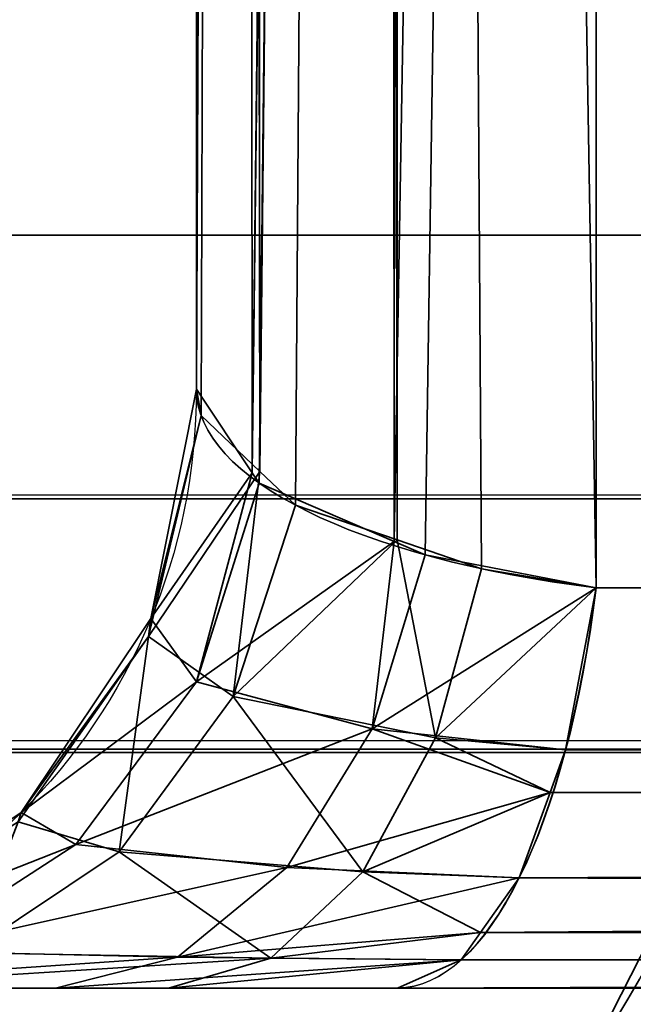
# Model space of a CAD drawing. Header units: millimetres. Extents: x -493 to 6693, y -115 to 135.
# Tile 324 of 656: x 1110.152 to 1110.87, y -22.819 to -21.668. Entities that reach past the tile are written whole.
import ezdxf

# ---------------------------------------------------------------- set-up
doc = ezdxf.new("R2010")
doc.units = ezdxf.units.MM
doc.layers.add('151', color=7, linetype='Continuous', true_color=0xffffff)

# ---------------------------------------------------------------- blocks, each defined once
blk = doc.blocks.new('UG_SURFACE_163')
at = {"layer": '151', "color": 252, "linetype": 'Continuous', "lineweight": 35}
for points in [[(1120.8675, 1.1734, 1158.357), (1110.8266, -8.8675, 1158.357), (1110.8266, -22.3324, 1163.4195), (1130.2525, -22.3324, 1170.7232)], [(1130.2525, -22.3324, 997.7769), (1110.8266, -22.3324, 1005.0805), (1110.8266, -8.8675, 1010.1429), (1120.8675, 1.1734, 1010.1429)], [(1110.8266, -8.8675, 1158.357), (1110.5995, -8.9158, 1158.2285), (1110.5902, -22.278, 1163.2341)], [(1110.5902, -22.278, 1163.2341), (1110.6266, -22.2937, 1163.2876), (1110.8266, -8.8675, 1158.357)], [(1110.5995, -8.9158, 1010.2714), (1110.8266, -8.8675, 1010.1429), (1110.8266, -22.3324, 1005.0805)], [(1110.6266, -22.2937, 1163.2876), (1110.8266, -22.3324, 1163.4195), (1110.8266, -8.8675, 1158.357)], [(1110.5995, -8.9158, 1158.2285), (1110.5822, -8.9195, 1158.2187), (1110.5902, -22.278, 1163.2341)], [(1110.5937, -22.2762, 1005.2722), (1110.5822, -8.9195, 1010.2812), (1110.5995, -8.9158, 1010.2714)], [(1110.5995, -8.9158, 1010.2714), (1110.6927, -22.3099, 1005.1571), (1110.5937, -22.2762, 1005.2722)], [(1110.5995, -8.9158, 1010.2714), (1110.8266, -22.3324, 1005.0805), (1110.6927, -22.3099, 1005.1571)], [(1110.5697, -8.9258, 1158.2022), (1110.4172, -9.0015, 1158.0006), (1110.4243, -22.1977, 1162.9602)], [(1110.4333, -22.1962, 1005.545), (1110.4172, -9.0015, 1010.4994), (1110.5697, -8.9258, 1010.2979)], [(1110.5822, -8.9195, 1158.2187), (1110.5697, -8.9258, 1158.2022), (1110.4243, -22.1977, 1162.9602)], [(1110.4243, -22.1977, 1162.9602), (1110.4324, -22.2098, 1163.0014), (1110.5822, -8.9195, 1158.2187)], [(1110.4324, -22.2098, 1163.0014), (1110.5902, -22.278, 1163.2341), (1110.5822, -8.9195, 1158.2187)], [(1110.5697, -8.9258, 1010.2979), (1110.4749, -22.2358, 1005.41), (1110.4333, -22.1962, 1005.545)], [(1110.5697, -8.9258, 1010.2979), (1110.5937, -22.2762, 1005.2722), (1110.4749, -22.2358, 1005.41)], [(1110.5697, -8.9258, 1010.2979), (1110.5822, -8.9195, 1010.2812), (1110.5937, -22.2762, 1005.2722)], [(1110.4172, -9.0015, 1158.0006), (1110.4141, -9.0066, 1157.9871), (1110.359, -22.1, 1162.6267)], [(1110.359, -22.1, 1162.6267), (1110.4243, -22.1977, 1162.9602), (1110.4172, -9.0015, 1158.0006)], [(1110.4141, -9.0066, 1157.9871), (1110.359, -9.0999, 1157.7389), (1110.359, -22.1, 1162.6267)], [(1110.4141, -9.0066, 1010.5129), (1110.3644, -22.1308, 1005.7681), (1110.359, -22.1, 1005.8733)], [(1110.359, -22.1, 1005.8733), (1110.359, -9.0999, 1010.761), (1110.4141, -9.0066, 1010.5129)], [(1110.4141, -9.0066, 1010.5129), (1110.4333, -22.1962, 1005.545), (1110.3644, -22.1308, 1005.7681)], [(1110.4141, -9.0066, 1010.5129), (1110.4172, -9.0015, 1010.4994), (1110.4333, -22.1962, 1005.545)], [(1110.359, -22.1, 1005.8733), (1110.359, -22.1, 1162.6267), (1110.359, -9.0999, 1157.7389), (1110.359, -9.0999, 1010.761)], [(1110.4243, -22.1977, 1162.9602), (1110.359, -22.1, 1162.6267), (1110.3057, -22.3679, 1162.6267)], [(1110.3057, -22.3679, 1005.8733), (1110.3057, -22.3679, 1162.6267), (1110.359, -22.1, 1162.6267), (1110.359, -22.1, 1005.8733)], [(1110.3057, -22.3679, 1005.8733), (1110.359, -22.1, 1005.8733), (1110.3644, -22.1308, 1005.7681)], [(1110.303, -22.3891, 1005.7608), (1110.3644, -22.1308, 1005.7681), (1110.4333, -22.1962, 1005.545)], [(1110.3644, -22.1308, 1005.7681), (1110.303, -22.3891, 1005.7608), (1110.3057, -22.3679, 1005.8733)], [(1110.4019, -22.4594, 1005.3648), (1110.303, -22.3891, 1005.7608), (1110.4333, -22.1962, 1005.545)], [(1110.3057, -22.3679, 1162.6267), (1110.3593, -22.4423, 1163.0355), (1110.4243, -22.1977, 1162.9602)], [(1110.3593, -22.4423, 1163.0355), (1110.4324, -22.2098, 1163.0014), (1110.4243, -22.1977, 1162.9602)], [(1110.4333, -22.1962, 1005.545), (1110.4749, -22.2358, 1005.41), (1110.4019, -22.4594, 1005.3648)], [(1110.5902, -22.278, 1163.2341), (1110.4324, -22.2098, 1163.0014), (1110.3593, -22.4423, 1163.0355)], [(1110.4019, -22.4594, 1005.3648), (1110.4749, -22.2358, 1005.41), (1110.5937, -22.2762, 1005.2722)], [(1110.3593, -22.4423, 1163.0355), (1110.5648, -22.497, 1163.3613), (1110.5902, -22.278, 1163.2341)], [(1110.6386, -22.5074, 1005.0747), (1110.4019, -22.4594, 1005.3648), (1110.5937, -22.2762, 1005.2722)], [(1110.5648, -22.497, 1163.3613), (1110.6266, -22.2937, 1163.2876), (1110.5902, -22.278, 1163.2341)], [(1110.5937, -22.2762, 1005.2722), (1110.6927, -22.3099, 1005.1571), (1110.6386, -22.5074, 1005.0747)], [(1110.8266, -22.3324, 1163.4195), (1110.6266, -22.2937, 1163.2876), (1110.5648, -22.497, 1163.3613)], [(1110.6386, -22.5074, 1005.0747), (1110.6927, -22.3099, 1005.1571), (1110.8266, -22.3324, 1005.0805)], [(1110.5648, -22.497, 1163.3613), (1110.7908, -22.5217, 1163.5146), (1110.8266, -22.3324, 1163.4195)], [(1110.8266, -22.3324, 1005.0805), (1110.7908, -22.5217, 1004.9855), (1110.6386, -22.5074, 1005.0747)], [(1130.2525, -22.3324, 1170.7232), (1110.8266, -22.3324, 1163.4195), (1110.7908, -22.5217, 1163.5146)], [(1110.7908, -22.5217, 1163.5146), (1130.2004, -22.5766, 1170.8617), (1130.2525, -22.3324, 1170.7232)], [(1130.2525, -22.3324, 997.7769), (1130.2004, -22.5766, 997.6383), (1110.7908, -22.5217, 1004.9855)], [(1110.7908, -22.5217, 1004.9855), (1110.8266, -22.3324, 1005.0805), (1130.2525, -22.3324, 997.7769)], [(1110.3593, -22.4423, 1163.0355), (1110.3057, -22.3679, 1162.6267), (1110.1539, -22.595, 1162.6267)], [(1110.1539, -22.595, 1005.8733), (1110.1539, -22.595, 1162.6267), (1110.3057, -22.3679, 1162.6267), (1110.3057, -22.3679, 1005.8733)], [(1110.1539, -22.595, 1005.8733), (1110.3057, -22.3679, 1005.8733), (1110.303, -22.3891, 1005.7608)], [(1110.2688, -22.6409, 1005.2825), (1110.1506, -22.6058, 1005.7428), (1110.303, -22.3891, 1005.7608)], [(1110.303, -22.3891, 1005.7608), (1110.1506, -22.6058, 1005.7428), (1110.1539, -22.595, 1005.8733)], [(1110.303, -22.3891, 1005.7608), (1110.4019, -22.4594, 1005.3648), (1110.2688, -22.6409, 1005.2825)], [(1110.1539, -22.595, 1162.6267), (1110.2178, -22.6324, 1163.1016), (1110.3593, -22.4423, 1163.0355)], [(1110.5648, -22.497, 1163.3613), (1110.3593, -22.4423, 1163.0355), (1110.2178, -22.6324, 1163.1016)], [(1110.5536, -22.6643, 1004.945), (1110.2688, -22.6409, 1005.2825), (1110.4019, -22.4594, 1005.3648)], [(1110.4019, -22.4594, 1005.3648), (1110.6386, -22.5074, 1005.0747), (1110.5536, -22.6643, 1004.945)], [(1110.2178, -22.6324, 1163.1016), (1110.4648, -22.6593, 1163.4805), (1110.5648, -22.497, 1163.3613)], [(1110.5648, -22.497, 1163.3613), (1110.4648, -22.6593, 1163.4805), (1110.7728, -22.5714, 1163.5625)], [(1110.7728, -22.5714, 1163.5625), (1110.7908, -22.5217, 1163.5146), (1110.5648, -22.497, 1163.3613)], [(1110.7728, -22.5714, 1004.9374), (1110.5536, -22.6643, 1004.945), (1110.6386, -22.5074, 1005.0747)], [(1110.6386, -22.5074, 1005.0747), (1110.7908, -22.5217, 1004.9855), (1110.7728, -22.5714, 1004.9374)], [(1110.7908, -22.5217, 1163.5146), (1110.7728, -22.5714, 1163.5625), (1130.2004, -22.5766, 1170.8617)], [(1130.2004, -22.5766, 997.6383), (1110.7728, -22.5714, 1004.9374), (1110.7908, -22.5217, 1004.9855)], [(1110.4648, -22.6593, 1163.4805), (1110.7366, -22.6713, 1163.6589), (1110.7728, -22.5714, 1163.5625)], [(1110.7728, -22.5714, 1004.9374), (1110.7366, -22.6713, 1004.8411), (1110.5536, -22.6643, 1004.945)], [(1130.2, -22.578, 997.6375), (1110.6914, -22.7352, 1004.721), (1110.7366, -22.6713, 1004.8411)], [(1130.2, -22.578, 997.6375), (1130.1184, -22.7412, 997.4201), (1110.6914, -22.7352, 1004.721)], [(1130.2, -22.578, 1170.8626), (1110.7728, -22.5714, 1163.5625), (1110.7366, -22.6713, 1163.6589)], [(1130.2, -22.578, 997.6375), (1110.7366, -22.6713, 1004.8411), (1110.7728, -22.5714, 1004.9374)], [(1130.1184, -22.7412, 1171.0799), (1130.2, -22.578, 1170.8626), (1110.7366, -22.6713, 1163.6589)], [(1130.2, -22.578, 1170.8626), (1130.2004, -22.5766, 1170.8617), (1110.7728, -22.5714, 1163.5625)], [(1110.7728, -22.5714, 1004.9374), (1130.2004, -22.5766, 997.6383), (1130.2, -22.578, 997.6375)], [(1110.2178, -22.6324, 1163.1016), (1110.1539, -22.595, 1162.6267), (1109.9268, -22.7467, 1162.6267)], [(1109.9268, -22.7467, 1005.8733), (1109.9268, -22.7467, 1162.6267), (1110.1539, -22.595, 1162.6267), (1110.1539, -22.595, 1005.8733)], [(1109.9268, -22.7467, 1005.8733), (1110.1539, -22.595, 1005.8733), (1110.1506, -22.6058, 1005.7428)], [(1110.1506, -22.6058, 1005.7428), (1110.2688, -22.6409, 1005.2825), (1110.0917, -22.759, 1005.1728)], [(1109.9268, -22.7467, 1162.6267), (1110.0254, -22.7568, 1163.1913), (1110.2178, -22.6324, 1163.1016)], [(1110.4648, -22.6593, 1163.4805), (1110.2178, -22.6324, 1163.1016), (1110.0254, -22.7568, 1163.1913)], [(1110.888, -22.8485, 1162.6972), (1110.8114, -22.895, 1162.4892), (1110.9452, -22.6322, 1162.3501)], [(1110.8114, -22.895, 1006.0109), (1110.9452, -22.6322, 1162.3501), (1110.8114, -22.895, 1162.4892)], [(1110.8114, -22.895, 1006.0109), (1110.9452, -22.6322, 1006.1499), (1110.9452, -22.6322, 1162.3501)], [(1110.9452, -22.6322, 1006.1499), (1110.8114, -22.895, 1006.0109), (1110.888, -22.8485, 1005.8028)], [(1110.446, -22.7652, 1004.7809), (1110.0917, -22.759, 1005.1728), (1110.2688, -22.6409, 1005.2825)], [(1110.2688, -22.6409, 1005.2825), (1110.5536, -22.6643, 1004.945), (1110.446, -22.7652, 1004.7809)], [(1110.0254, -22.7568, 1163.1913), (1110.3369, -22.7639, 1163.633), (1110.4648, -22.6593, 1163.4805)], [(1110.7366, -22.6713, 1163.6589), (1110.4648, -22.6593, 1163.4805), (1110.3369, -22.7639, 1163.633)], [(1110.3369, -22.7639, 1163.633), (1110.6914, -22.7352, 1163.779), (1110.7366, -22.6713, 1163.6589)], [(1110.6914, -22.7352, 1004.721), (1110.446, -22.7652, 1004.7809), (1110.5536, -22.6643, 1004.945)], [(1110.5536, -22.6643, 1004.945), (1110.7366, -22.6713, 1004.8411), (1110.6914, -22.7352, 1004.721)], [(1110.7366, -22.6713, 1163.6589), (1110.6914, -22.7352, 1163.779), (1130.1184, -22.7412, 1171.0799)], [(1110.3369, -22.7639, 1163.633), (1110.6689, -22.767, 1163.8389), (1110.6914, -22.7352, 1163.779)], [(1110.6914, -22.7352, 1004.721), (1110.6689, -22.767, 1004.6611), (1110.446, -22.7652, 1004.7809)], [(1130.1174, -22.7431, 1171.0825), (1110.6914, -22.7352, 1163.779), (1110.6689, -22.767, 1163.8389)], [(1130.1174, -22.7431, 997.4175), (1110.6689, -22.767, 1004.6611), (1110.6914, -22.7352, 1004.721)], [(1130.1174, -22.7431, 1171.0825), (1130.1184, -22.7412, 1171.0799), (1110.6914, -22.7352, 1163.779)], [(1110.6914, -22.7352, 1004.721), (1130.1184, -22.7412, 997.4201), (1130.1174, -22.7431, 997.4175)], [(1130.1174, -22.7431, 997.4175), (1110.5943, -22.8, 1004.4625), (1110.6689, -22.767, 1004.6611)], [(1130.1174, -22.7431, 997.4175), (1130.0201, -22.8, 997.1588), (1110.5943, -22.8, 1004.4625)], [(1130.0201, -22.8, 1171.3412), (1130.1174, -22.7431, 1171.0825), (1110.6689, -22.767, 1163.8389)], [(1110.3369, -22.7639, 1163.633), (1110.0254, -22.7568, 1163.1913), (1109.8058, -22.8, 1163.2936)], [(1109.8058, -22.8, 1163.2936), (1110.1942, -22.8, 1163.803), (1110.3369, -22.7639, 1163.633)], [(1109.8909, -22.8, 1005.0488), (1110.0917, -22.759, 1005.1728), (1110.446, -22.7652, 1004.7809)], [(1110.6689, -22.767, 1163.8389), (1110.3369, -22.7639, 1163.633), (1110.1942, -22.8, 1163.803)], [(1110.446, -22.7652, 1004.7809), (1110.3264, -22.8, 1004.5987), (1109.8909, -22.8, 1005.0488)], [(1110.1942, -22.8, 1163.803), (1110.5943, -22.8, 1164.0376), (1110.6689, -22.767, 1163.8389)], [(1110.3264, -22.8, 1004.5987), (1110.446, -22.7652, 1004.7809), (1110.6689, -22.767, 1004.6611)], [(1110.6689, -22.767, 1004.6611), (1110.5943, -22.8, 1004.4625), (1110.3264, -22.8, 1004.5987)], [(1110.6689, -22.767, 1163.8389), (1110.5943, -22.8, 1164.0376), (1130.0201, -22.8, 1171.3412)], [(1109.5999, -22.8, 1164.25), (1110.9999, -22.8, 1164.25), (1110.5943, -22.8, 1164.0376)], [(1109.5999, -22.8, 979.25), (1110.3264, -22.8, 1004.5987), (1110.5943, -22.8, 1004.4625)], [(1110.5943, -22.8, 1164.0376), (1110.1942, -22.8, 1163.803), (1109.5999, -22.8, 1164.25)], [(1109.5999, -22.8, 979.25), (1109.8909, -22.8, 1005.0488), (1110.3264, -22.8, 1004.5987)], [(1110.1942, -22.8, 1163.803), (1109.8058, -22.8, 1163.2936), (1109.5999, -22.8, 1164.25)], [(1110.5943, -22.8, 1004.4625), (1130.0201, -22.8, 997.1588), (1130.0201, -22.8, 979.25), (1109.5999, -22.8, 979.25)], [(1109.5999, -23.5, 1164.25), (1110.9999, -23.5, 1164.25), (1110.9999, -22.8, 1164.25), (1109.5999, -22.8, 1164.25)], [(1130.0201, -23.5, 979.25), (1109.5999, -23.5, 979.25), (1109.5999, -22.8, 979.25), (1130.0201, -22.8, 979.25)], [(1130.0201, -22.8, 1171.3412), (1110.5943, -22.8, 1164.0376), (1110.9999, -22.8, 1164.25)]]:
    blk.add_3dface(points, dxfattribs=at)
blk = doc.blocks.new('UG_SURFACE_168')
at = {"layer": '151', "color": 252, "linetype": 'Continuous', "lineweight": 35}
for points in [[(1120.8675, 1.1734, 1158.357), (1110.8266, -8.8675, 1158.357), (1110.8266, -22.3324, 1163.4195), (1130.2525, -22.3324, 1170.7232)], [(1130.2525, -22.3324, 997.7769), (1110.8266, -22.3324, 1005.0805), (1110.8266, -8.8675, 1010.1429), (1120.8675, 1.1734, 1010.1429)], [(1110.8266, -8.8675, 1158.357), (1110.5995, -8.9158, 1158.2285), (1110.5902, -22.278, 1163.2341)], [(1110.5902, -22.278, 1163.2341), (1110.6266, -22.2937, 1163.2876), (1110.8266, -8.8675, 1158.357)], [(1110.5995, -8.9158, 1010.2714), (1110.8266, -8.8675, 1010.1429), (1110.8266, -22.3324, 1005.0805)], [(1110.6266, -22.2937, 1163.2876), (1110.8266, -22.3324, 1163.4195), (1110.8266, -8.8675, 1158.357)], [(1110.5995, -8.9158, 1158.2285), (1110.5822, -8.9195, 1158.2187), (1110.5902, -22.278, 1163.2341)], [(1110.5937, -22.2762, 1005.2722), (1110.5822, -8.9195, 1010.2812), (1110.5995, -8.9158, 1010.2714)], [(1110.5995, -8.9158, 1010.2714), (1110.6927, -22.3099, 1005.1571), (1110.5937, -22.2762, 1005.2722)], [(1110.5995, -8.9158, 1010.2714), (1110.8266, -22.3324, 1005.0805), (1110.6927, -22.3099, 1005.1571)], [(1110.5697, -8.9258, 1158.2022), (1110.4172, -9.0015, 1158.0006), (1110.4243, -22.1977, 1162.9602)], [(1110.4333, -22.1962, 1005.545), (1110.4172, -9.0015, 1010.4994), (1110.5697, -8.9258, 1010.2979)], [(1110.5822, -8.9195, 1158.2187), (1110.5697, -8.9258, 1158.2022), (1110.4243, -22.1977, 1162.9602)], [(1110.4243, -22.1977, 1162.9602), (1110.4324, -22.2098, 1163.0014), (1110.5822, -8.9195, 1158.2187)], [(1110.4324, -22.2098, 1163.0014), (1110.5902, -22.278, 1163.2341), (1110.5822, -8.9195, 1158.2187)], [(1110.5697, -8.9258, 1010.2979), (1110.4749, -22.2358, 1005.41), (1110.4333, -22.1962, 1005.545)], [(1110.5697, -8.9258, 1010.2979), (1110.5937, -22.2762, 1005.2722), (1110.4749, -22.2358, 1005.41)], [(1110.5697, -8.9258, 1010.2979), (1110.5822, -8.9195, 1010.2812), (1110.5937, -22.2762, 1005.2722)], [(1110.4172, -9.0015, 1158.0006), (1110.4141, -9.0066, 1157.9871), (1110.359, -22.1, 1162.6267)], [(1110.359, -22.1, 1162.6267), (1110.4243, -22.1977, 1162.9602), (1110.4172, -9.0015, 1158.0006)], [(1110.4141, -9.0066, 1157.9871), (1110.359, -9.0999, 1157.7389), (1110.359, -22.1, 1162.6267)], [(1110.4141, -9.0066, 1010.5129), (1110.3644, -22.1308, 1005.7681), (1110.359, -22.1, 1005.8733)], [(1110.359, -22.1, 1005.8733), (1110.359, -9.0999, 1010.761), (1110.4141, -9.0066, 1010.5129)], [(1110.4141, -9.0066, 1010.5129), (1110.4333, -22.1962, 1005.545), (1110.3644, -22.1308, 1005.7681)], [(1110.4141, -9.0066, 1010.5129), (1110.4172, -9.0015, 1010.4994), (1110.4333, -22.1962, 1005.545)], [(1110.359, -22.1, 1005.8733), (1110.359, -22.1, 1162.6267), (1110.359, -9.0999, 1157.7389), (1110.359, -9.0999, 1010.761)], [(1110.4243, -22.1977, 1162.9602), (1110.359, -22.1, 1162.6267), (1110.3057, -22.3679, 1162.6267)], [(1110.3057, -22.3679, 1005.8733), (1110.3057, -22.3679, 1162.6267), (1110.359, -22.1, 1162.6267), (1110.359, -22.1, 1005.8733)], [(1110.3057, -22.3679, 1005.8733), (1110.359, -22.1, 1005.8733), (1110.3644, -22.1308, 1005.7681)], [(1110.303, -22.3891, 1005.7608), (1110.3644, -22.1308, 1005.7681), (1110.4333, -22.1962, 1005.545)], [(1110.3644, -22.1308, 1005.7681), (1110.303, -22.3891, 1005.7608), (1110.3057, -22.3679, 1005.8733)], [(1110.4019, -22.4594, 1005.3648), (1110.303, -22.3891, 1005.7608), (1110.4333, -22.1962, 1005.545)], [(1110.3057, -22.3679, 1162.6267), (1110.3593, -22.4423, 1163.0355), (1110.4243, -22.1977, 1162.9602)], [(1110.3593, -22.4423, 1163.0355), (1110.4324, -22.2098, 1163.0014), (1110.4243, -22.1977, 1162.9602)], [(1110.4333, -22.1962, 1005.545), (1110.4749, -22.2358, 1005.41), (1110.4019, -22.4594, 1005.3648)], [(1110.5902, -22.278, 1163.2341), (1110.4324, -22.2098, 1163.0014), (1110.3593, -22.4423, 1163.0355)], [(1110.4019, -22.4594, 1005.3648), (1110.4749, -22.2358, 1005.41), (1110.5937, -22.2762, 1005.2722)], [(1110.3593, -22.4423, 1163.0355), (1110.5648, -22.497, 1163.3613), (1110.5902, -22.278, 1163.2341)], [(1110.6386, -22.5074, 1005.0747), (1110.4019, -22.4594, 1005.3648), (1110.5937, -22.2762, 1005.2722)], [(1110.5648, -22.497, 1163.3613), (1110.6266, -22.2937, 1163.2876), (1110.5902, -22.278, 1163.2341)], [(1110.5937, -22.2762, 1005.2722), (1110.6927, -22.3099, 1005.1571), (1110.6386, -22.5074, 1005.0747)], [(1110.8266, -22.3324, 1163.4195), (1110.6266, -22.2937, 1163.2876), (1110.5648, -22.497, 1163.3613)], [(1110.6386, -22.5074, 1005.0747), (1110.6927, -22.3099, 1005.1571), (1110.8266, -22.3324, 1005.0805)], [(1110.5648, -22.497, 1163.3613), (1110.7908, -22.5217, 1163.5146), (1110.8266, -22.3324, 1163.4195)], [(1110.8266, -22.3324, 1005.0805), (1110.7908, -22.5217, 1004.9855), (1110.6386, -22.5074, 1005.0747)], [(1130.2525, -22.3324, 1170.7232), (1110.8266, -22.3324, 1163.4195), (1110.7908, -22.5217, 1163.5146)], [(1110.7908, -22.5217, 1163.5146), (1130.2004, -22.5766, 1170.8617), (1130.2525, -22.3324, 1170.7232)], [(1130.2525, -22.3324, 997.7769), (1130.2004, -22.5766, 997.6383), (1110.7908, -22.5217, 1004.9855)], [(1110.7908, -22.5217, 1004.9855), (1110.8266, -22.3324, 1005.0805), (1130.2525, -22.3324, 997.7769)], [(1110.3593, -22.4423, 1163.0355), (1110.3057, -22.3679, 1162.6267), (1110.1539, -22.595, 1162.6267)], [(1110.1539, -22.595, 1005.8733), (1110.1539, -22.595, 1162.6267), (1110.3057, -22.3679, 1162.6267), (1110.3057, -22.3679, 1005.8733)], [(1110.1539, -22.595, 1005.8733), (1110.3057, -22.3679, 1005.8733), (1110.303, -22.3891, 1005.7608)], [(1110.2688, -22.6409, 1005.2825), (1110.1506, -22.6058, 1005.7428), (1110.303, -22.3891, 1005.7608)], [(1110.303, -22.3891, 1005.7608), (1110.1506, -22.6058, 1005.7428), (1110.1539, -22.595, 1005.8733)], [(1110.303, -22.3891, 1005.7608), (1110.4019, -22.4594, 1005.3648), (1110.2688, -22.6409, 1005.2825)], [(1110.1539, -22.595, 1162.6267), (1110.2178, -22.6324, 1163.1016), (1110.3593, -22.4423, 1163.0355)], [(1110.5648, -22.497, 1163.3613), (1110.3593, -22.4423, 1163.0355), (1110.2178, -22.6324, 1163.1016)], [(1110.5536, -22.6643, 1004.945), (1110.2688, -22.6409, 1005.2825), (1110.4019, -22.4594, 1005.3648)], [(1110.4019, -22.4594, 1005.3648), (1110.6386, -22.5074, 1005.0747), (1110.5536, -22.6643, 1004.945)], [(1110.2178, -22.6324, 1163.1016), (1110.4648, -22.6593, 1163.4805), (1110.5648, -22.497, 1163.3613)], [(1110.5648, -22.497, 1163.3613), (1110.4648, -22.6593, 1163.4805), (1110.7728, -22.5714, 1163.5625)], [(1110.7728, -22.5714, 1163.5625), (1110.7908, -22.5217, 1163.5146), (1110.5648, -22.497, 1163.3613)], [(1110.7728, -22.5714, 1004.9374), (1110.5536, -22.6643, 1004.945), (1110.6386, -22.5074, 1005.0747)], [(1110.6386, -22.5074, 1005.0747), (1110.7908, -22.5217, 1004.9855), (1110.7728, -22.5714, 1004.9374)], [(1110.7908, -22.5217, 1163.5146), (1110.7728, -22.5714, 1163.5625), (1130.2004, -22.5766, 1170.8617)], [(1130.2004, -22.5766, 997.6383), (1110.7728, -22.5714, 1004.9374), (1110.7908, -22.5217, 1004.9855)], [(1110.4648, -22.6593, 1163.4805), (1110.7366, -22.6713, 1163.6589), (1110.7728, -22.5714, 1163.5625)], [(1110.7728, -22.5714, 1004.9374), (1110.7366, -22.6713, 1004.8411), (1110.5536, -22.6643, 1004.945)], [(1130.2, -22.578, 997.6375), (1110.6914, -22.7352, 1004.721), (1110.7366, -22.6713, 1004.8411)], [(1130.2, -22.578, 997.6375), (1130.1184, -22.7412, 997.4201), (1110.6914, -22.7352, 1004.721)], [(1130.2, -22.578, 1170.8626), (1110.7728, -22.5714, 1163.5625), (1110.7366, -22.6713, 1163.6589)], [(1130.2, -22.578, 997.6375), (1110.7366, -22.6713, 1004.8411), (1110.7728, -22.5714, 1004.9374)], [(1130.1184, -22.7412, 1171.0799), (1130.2, -22.578, 1170.8626), (1110.7366, -22.6713, 1163.6589)], [(1130.2, -22.578, 1170.8626), (1130.2004, -22.5766, 1170.8617), (1110.7728, -22.5714, 1163.5625)], [(1110.7728, -22.5714, 1004.9374), (1130.2004, -22.5766, 997.6383), (1130.2, -22.578, 997.6375)], [(1110.2178, -22.6324, 1163.1016), (1110.1539, -22.595, 1162.6267), (1109.9268, -22.7467, 1162.6267)], [(1109.9268, -22.7467, 1005.8733), (1109.9268, -22.7467, 1162.6267), (1110.1539, -22.595, 1162.6267), (1110.1539, -22.595, 1005.8733)], [(1109.9268, -22.7467, 1005.8733), (1110.1539, -22.595, 1005.8733), (1110.1506, -22.6058, 1005.7428)], [(1110.1506, -22.6058, 1005.7428), (1110.2688, -22.6409, 1005.2825), (1110.0917, -22.759, 1005.1728)], [(1109.9268, -22.7467, 1162.6267), (1110.0254, -22.7568, 1163.1913), (1110.2178, -22.6324, 1163.1016)], [(1110.4648, -22.6593, 1163.4805), (1110.2178, -22.6324, 1163.1016), (1110.0254, -22.7568, 1163.1913)], [(1110.888, -22.8485, 1162.6972), (1110.8114, -22.895, 1162.4892), (1110.9452, -22.6322, 1162.3501)], [(1110.8114, -22.895, 1006.0109), (1110.9452, -22.6322, 1162.3501), (1110.8114, -22.895, 1162.4892)], [(1110.8114, -22.895, 1006.0109), (1110.9452, -22.6322, 1006.1499), (1110.9452, -22.6322, 1162.3501)], [(1110.9452, -22.6322, 1006.1499), (1110.8114, -22.895, 1006.0109), (1110.888, -22.8485, 1005.8028)], [(1110.446, -22.7652, 1004.7809), (1110.0917, -22.759, 1005.1728), (1110.2688, -22.6409, 1005.2825)], [(1110.2688, -22.6409, 1005.2825), (1110.5536, -22.6643, 1004.945), (1110.446, -22.7652, 1004.7809)], [(1110.0254, -22.7568, 1163.1913), (1110.3369, -22.7639, 1163.633), (1110.4648, -22.6593, 1163.4805)], [(1110.7366, -22.6713, 1163.6589), (1110.4648, -22.6593, 1163.4805), (1110.3369, -22.7639, 1163.633)], [(1110.3369, -22.7639, 1163.633), (1110.6914, -22.7352, 1163.779), (1110.7366, -22.6713, 1163.6589)], [(1110.6914, -22.7352, 1004.721), (1110.446, -22.7652, 1004.7809), (1110.5536, -22.6643, 1004.945)], [(1110.5536, -22.6643, 1004.945), (1110.7366, -22.6713, 1004.8411), (1110.6914, -22.7352, 1004.721)], [(1110.7366, -22.6713, 1163.6589), (1110.6914, -22.7352, 1163.779), (1130.1184, -22.7412, 1171.0799)], [(1110.3369, -22.7639, 1163.633), (1110.6689, -22.767, 1163.8389), (1110.6914, -22.7352, 1163.779)], [(1110.6914, -22.7352, 1004.721), (1110.6689, -22.767, 1004.6611), (1110.446, -22.7652, 1004.7809)], [(1130.1174, -22.7431, 1171.0825), (1110.6914, -22.7352, 1163.779), (1110.6689, -22.767, 1163.8389)], [(1130.1174, -22.7431, 997.4175), (1110.6689, -22.767, 1004.6611), (1110.6914, -22.7352, 1004.721)], [(1130.1174, -22.7431, 1171.0825), (1130.1184, -22.7412, 1171.0799), (1110.6914, -22.7352, 1163.779)], [(1110.6914, -22.7352, 1004.721), (1130.1184, -22.7412, 997.4201), (1130.1174, -22.7431, 997.4175)], [(1130.1174, -22.7431, 997.4175), (1110.5943, -22.8, 1004.4625), (1110.6689, -22.767, 1004.6611)], [(1130.1174, -22.7431, 997.4175), (1130.0201, -22.8, 997.1588), (1110.5943, -22.8, 1004.4625)], [(1130.0201, -22.8, 1171.3412), (1130.1174, -22.7431, 1171.0825), (1110.6689, -22.767, 1163.8389)], [(1110.3369, -22.7639, 1163.633), (1110.0254, -22.7568, 1163.1913), (1109.8058, -22.8, 1163.2936)], [(1109.8058, -22.8, 1163.2936), (1110.1942, -22.8, 1163.803), (1110.3369, -22.7639, 1163.633)], [(1109.8909, -22.8, 1005.0488), (1110.0917, -22.759, 1005.1728), (1110.446, -22.7652, 1004.7809)], [(1110.6689, -22.767, 1163.8389), (1110.3369, -22.7639, 1163.633), (1110.1942, -22.8, 1163.803)], [(1110.446, -22.7652, 1004.7809), (1110.3264, -22.8, 1004.5987), (1109.8909, -22.8, 1005.0488)], [(1110.1942, -22.8, 1163.803), (1110.5943, -22.8, 1164.0376), (1110.6689, -22.767, 1163.8389)], [(1110.3264, -22.8, 1004.5987), (1110.446, -22.7652, 1004.7809), (1110.6689, -22.767, 1004.6611)], [(1110.6689, -22.767, 1004.6611), (1110.5943, -22.8, 1004.4625), (1110.3264, -22.8, 1004.5987)], [(1110.6689, -22.767, 1163.8389), (1110.5943, -22.8, 1164.0376), (1130.0201, -22.8, 1171.3412)], [(1109.5999, -22.8, 1164.25), (1110.9999, -22.8, 1164.25), (1110.5943, -22.8, 1164.0376)], [(1109.5999, -22.8, 979.25), (1110.3264, -22.8, 1004.5987), (1110.5943, -22.8, 1004.4625)], [(1110.5943, -22.8, 1164.0376), (1110.1942, -22.8, 1163.803), (1109.5999, -22.8, 1164.25)], [(1109.5999, -22.8, 979.25), (1109.8909, -22.8, 1005.0488), (1110.3264, -22.8, 1004.5987)], [(1110.1942, -22.8, 1163.803), (1109.8058, -22.8, 1163.2936), (1109.5999, -22.8, 1164.25)], [(1110.5943, -22.8, 1004.4625), (1130.0201, -22.8, 997.1588), (1130.0201, -22.8, 979.25), (1109.5999, -22.8, 979.25)], [(1109.5999, -23.5, 1164.25), (1110.9999, -23.5, 1164.25), (1110.9999, -22.8, 1164.25), (1109.5999, -22.8, 1164.25)], [(1130.0201, -23.5, 979.25), (1109.5999, -23.5, 979.25), (1109.5999, -22.8, 979.25), (1130.0201, -22.8, 979.25)], [(1130.0201, -22.8, 1171.3412), (1110.5943, -22.8, 1164.0376), (1110.9999, -22.8, 1164.25)]]:
    blk.add_3dface(points, dxfattribs=at)
blk = doc.blocks.new('UG_SURFACE_172')
at = {"layer": '151', "color": 252, "linetype": 'Continuous', "lineweight": 35}
for points in [[(1097, -15, 2060.25), (1097, -21.92, 2060.25), (1903, -21.92, 2060.25), (1903, -15, 2060.25)], [(1098.5, -15, 2058.7499), (1901.5, -15, 2058.7499), (1901.5, -21.92, 2058.7499), (1098.5, -21.92, 2058.7499)], [(1903, -21.92, 2060.25), (1097, -21.92, 2060.25), (1097.0591, -22.5209, 2060.1909)], [(1902.9409, -22.5209, 2060.1909), (1903, -21.92, 2060.25), (1097.0591, -22.5209, 2060.1909)], [(1098.5304, -22.2282, 2058.7196), (1098.5, -21.92, 2058.7499), (1901.5, -21.92, 2058.7499)], [(1098.5304, -22.2282, 2058.7196), (1901.5, -21.92, 2058.7499), (1901.4696, -22.2282, 2058.7196)], [(1901.4696, -22.2282, 2058.7196), (1901.3797, -22.5246, 2058.6298), (1098.6203, -22.5246, 2058.6298), (1098.5304, -22.2282, 2058.7196)], [(1097.0591, -22.5209, 2060.1909), (1097.2345, -23.0987, 2060.0154), (1902.7655, -23.0987, 2060.0154), (1902.9409, -22.5209, 2060.1909)], [(1901.0372, -23.0372, 2058.2871), (1098.9628, -23.0372, 2058.2871), (1098.6203, -22.5246, 2058.6298), (1901.3797, -22.5246, 2058.6298)]]:
    blk.add_3dface(points, dxfattribs=at)
blk = doc.blocks.new('UG_SURFACE_174')
at = {"layer": '151', "color": 252, "linetype": 'Continuous', "lineweight": 35}
for points in [[(1120.8675, 1.1734, 1158.357), (1110.8266, -8.8675, 1158.357), (1110.8266, -22.3324, 1163.4195), (1130.2525, -22.3324, 1170.7232)], [(1130.2525, -22.3324, 997.7769), (1110.8266, -22.3324, 1005.0805), (1110.8266, -8.8675, 1010.1429), (1120.8675, 1.1734, 1010.1429)], [(1110.8266, -8.8675, 1158.357), (1110.5995, -8.9158, 1158.2285), (1110.5902, -22.278, 1163.2341)], [(1110.5902, -22.278, 1163.2341), (1110.6266, -22.2937, 1163.2876), (1110.8266, -8.8675, 1158.357)], [(1110.5995, -8.9158, 1010.2714), (1110.8266, -8.8675, 1010.1429), (1110.8266, -22.3324, 1005.0805)], [(1110.6266, -22.2937, 1163.2876), (1110.8266, -22.3324, 1163.4195), (1110.8266, -8.8675, 1158.357)], [(1110.5995, -8.9158, 1158.2285), (1110.5822, -8.9195, 1158.2187), (1110.5902, -22.278, 1163.2341)], [(1110.5937, -22.2762, 1005.2722), (1110.5822, -8.9195, 1010.2812), (1110.5995, -8.9158, 1010.2714)], [(1110.5995, -8.9158, 1010.2714), (1110.6927, -22.3099, 1005.1571), (1110.5937, -22.2762, 1005.2722)], [(1110.5995, -8.9158, 1010.2714), (1110.8266, -22.3324, 1005.0805), (1110.6927, -22.3099, 1005.1571)], [(1110.5697, -8.9258, 1158.2022), (1110.4172, -9.0015, 1158.0006), (1110.4243, -22.1977, 1162.9602)], [(1110.4333, -22.1962, 1005.545), (1110.4172, -9.0015, 1010.4994), (1110.5697, -8.9258, 1010.2979)], [(1110.5822, -8.9195, 1158.2187), (1110.5697, -8.9258, 1158.2022), (1110.4243, -22.1977, 1162.9602)], [(1110.4243, -22.1977, 1162.9602), (1110.4324, -22.2098, 1163.0014), (1110.5822, -8.9195, 1158.2187)], [(1110.4324, -22.2098, 1163.0014), (1110.5902, -22.278, 1163.2341), (1110.5822, -8.9195, 1158.2187)], [(1110.5697, -8.9258, 1010.2979), (1110.4749, -22.2358, 1005.41), (1110.4333, -22.1962, 1005.545)], [(1110.5697, -8.9258, 1010.2979), (1110.5937, -22.2762, 1005.2722), (1110.4749, -22.2358, 1005.41)], [(1110.5697, -8.9258, 1010.2979), (1110.5822, -8.9195, 1010.2812), (1110.5937, -22.2762, 1005.2722)], [(1110.4172, -9.0015, 1158.0006), (1110.4141, -9.0066, 1157.9871), (1110.359, -22.1, 1162.6267)], [(1110.359, -22.1, 1162.6267), (1110.4243, -22.1977, 1162.9602), (1110.4172, -9.0015, 1158.0006)], [(1110.4141, -9.0066, 1157.9871), (1110.359, -9.0999, 1157.7389), (1110.359, -22.1, 1162.6267)], [(1110.4141, -9.0066, 1010.5129), (1110.3644, -22.1308, 1005.7681), (1110.359, -22.1, 1005.8733)], [(1110.359, -22.1, 1005.8733), (1110.359, -9.0999, 1010.761), (1110.4141, -9.0066, 1010.5129)], [(1110.4141, -9.0066, 1010.5129), (1110.4333, -22.1962, 1005.545), (1110.3644, -22.1308, 1005.7681)], [(1110.4141, -9.0066, 1010.5129), (1110.4172, -9.0015, 1010.4994), (1110.4333, -22.1962, 1005.545)], [(1110.359, -22.1, 1005.8733), (1110.359, -22.1, 1162.6267), (1110.359, -9.0999, 1157.7389), (1110.359, -9.0999, 1010.761)], [(1110.4243, -22.1977, 1162.9602), (1110.359, -22.1, 1162.6267), (1110.3057, -22.3679, 1162.6267)], [(1110.3057, -22.3679, 1005.8733), (1110.3057, -22.3679, 1162.6267), (1110.359, -22.1, 1162.6267), (1110.359, -22.1, 1005.8733)], [(1110.3057, -22.3679, 1005.8733), (1110.359, -22.1, 1005.8733), (1110.3644, -22.1308, 1005.7681)], [(1110.303, -22.3891, 1005.7608), (1110.3644, -22.1308, 1005.7681), (1110.4333, -22.1962, 1005.545)], [(1110.3644, -22.1308, 1005.7681), (1110.303, -22.3891, 1005.7608), (1110.3057, -22.3679, 1005.8733)], [(1110.4019, -22.4594, 1005.3648), (1110.303, -22.3891, 1005.7608), (1110.4333, -22.1962, 1005.545)], [(1110.3057, -22.3679, 1162.6267), (1110.3593, -22.4423, 1163.0355), (1110.4243, -22.1977, 1162.9602)], [(1110.3593, -22.4423, 1163.0355), (1110.4324, -22.2098, 1163.0014), (1110.4243, -22.1977, 1162.9602)], [(1110.4333, -22.1962, 1005.545), (1110.4749, -22.2358, 1005.41), (1110.4019, -22.4594, 1005.3648)], [(1110.5902, -22.278, 1163.2341), (1110.4324, -22.2098, 1163.0014), (1110.3593, -22.4423, 1163.0355)], [(1110.4019, -22.4594, 1005.3648), (1110.4749, -22.2358, 1005.41), (1110.5937, -22.2762, 1005.2722)], [(1110.3593, -22.4423, 1163.0355), (1110.5648, -22.497, 1163.3613), (1110.5902, -22.278, 1163.2341)], [(1110.6386, -22.5074, 1005.0747), (1110.4019, -22.4594, 1005.3648), (1110.5937, -22.2762, 1005.2722)], [(1110.5648, -22.497, 1163.3613), (1110.6266, -22.2937, 1163.2876), (1110.5902, -22.278, 1163.2341)], [(1110.5937, -22.2762, 1005.2722), (1110.6927, -22.3099, 1005.1571), (1110.6386, -22.5074, 1005.0747)], [(1110.8266, -22.3324, 1163.4195), (1110.6266, -22.2937, 1163.2876), (1110.5648, -22.497, 1163.3613)], [(1110.6386, -22.5074, 1005.0747), (1110.6927, -22.3099, 1005.1571), (1110.8266, -22.3324, 1005.0805)], [(1110.5648, -22.497, 1163.3613), (1110.7908, -22.5217, 1163.5146), (1110.8266, -22.3324, 1163.4195)], [(1110.8266, -22.3324, 1005.0805), (1110.7908, -22.5217, 1004.9855), (1110.6386, -22.5074, 1005.0747)], [(1130.2525, -22.3324, 1170.7232), (1110.8266, -22.3324, 1163.4195), (1110.7908, -22.5217, 1163.5146)], [(1110.7908, -22.5217, 1163.5146), (1130.2004, -22.5766, 1170.8617), (1130.2525, -22.3324, 1170.7232)], [(1130.2525, -22.3324, 997.7769), (1130.2004, -22.5766, 997.6383), (1110.7908, -22.5217, 1004.9855)], [(1110.7908, -22.5217, 1004.9855), (1110.8266, -22.3324, 1005.0805), (1130.2525, -22.3324, 997.7769)], [(1110.3593, -22.4423, 1163.0355), (1110.3057, -22.3679, 1162.6267), (1110.1539, -22.595, 1162.6267)], [(1110.1539, -22.595, 1005.8733), (1110.1539, -22.595, 1162.6267), (1110.3057, -22.3679, 1162.6267), (1110.3057, -22.3679, 1005.8733)], [(1110.1539, -22.595, 1005.8733), (1110.3057, -22.3679, 1005.8733), (1110.303, -22.3891, 1005.7608)], [(1110.2688, -22.6409, 1005.2825), (1110.1506, -22.6058, 1005.7428), (1110.303, -22.3891, 1005.7608)], [(1110.303, -22.3891, 1005.7608), (1110.1506, -22.6058, 1005.7428), (1110.1539, -22.595, 1005.8733)], [(1110.303, -22.3891, 1005.7608), (1110.4019, -22.4594, 1005.3648), (1110.2688, -22.6409, 1005.2825)], [(1110.1539, -22.595, 1162.6267), (1110.2178, -22.6324, 1163.1016), (1110.3593, -22.4423, 1163.0355)], [(1110.5648, -22.497, 1163.3613), (1110.3593, -22.4423, 1163.0355), (1110.2178, -22.6324, 1163.1016)], [(1110.5536, -22.6643, 1004.945), (1110.2688, -22.6409, 1005.2825), (1110.4019, -22.4594, 1005.3648)], [(1110.4019, -22.4594, 1005.3648), (1110.6386, -22.5074, 1005.0747), (1110.5536, -22.6643, 1004.945)], [(1110.2178, -22.6324, 1163.1016), (1110.4648, -22.6593, 1163.4805), (1110.5648, -22.497, 1163.3613)], [(1110.5648, -22.497, 1163.3613), (1110.4648, -22.6593, 1163.4805), (1110.7728, -22.5714, 1163.5625)], [(1110.7728, -22.5714, 1163.5625), (1110.7908, -22.5217, 1163.5146), (1110.5648, -22.497, 1163.3613)], [(1110.7728, -22.5714, 1004.9374), (1110.5536, -22.6643, 1004.945), (1110.6386, -22.5074, 1005.0747)], [(1110.6386, -22.5074, 1005.0747), (1110.7908, -22.5217, 1004.9855), (1110.7728, -22.5714, 1004.9374)], [(1110.7908, -22.5217, 1163.5146), (1110.7728, -22.5714, 1163.5625), (1130.2004, -22.5766, 1170.8617)], [(1130.2004, -22.5766, 997.6383), (1110.7728, -22.5714, 1004.9374), (1110.7908, -22.5217, 1004.9855)], [(1110.4648, -22.6593, 1163.4805), (1110.7366, -22.6713, 1163.6589), (1110.7728, -22.5714, 1163.5625)], [(1110.7728, -22.5714, 1004.9374), (1110.7366, -22.6713, 1004.8411), (1110.5536, -22.6643, 1004.945)], [(1130.2, -22.578, 997.6375), (1110.6914, -22.7352, 1004.721), (1110.7366, -22.6713, 1004.8411)], [(1130.2, -22.578, 997.6375), (1130.1184, -22.7412, 997.4201), (1110.6914, -22.7352, 1004.721)], [(1130.2, -22.578, 1170.8626), (1110.7728, -22.5714, 1163.5625), (1110.7366, -22.6713, 1163.6589)], [(1130.2, -22.578, 997.6375), (1110.7366, -22.6713, 1004.8411), (1110.7728, -22.5714, 1004.9374)], [(1130.1184, -22.7412, 1171.0799), (1130.2, -22.578, 1170.8626), (1110.7366, -22.6713, 1163.6589)], [(1130.2, -22.578, 1170.8626), (1130.2004, -22.5766, 1170.8617), (1110.7728, -22.5714, 1163.5625)], [(1110.7728, -22.5714, 1004.9374), (1130.2004, -22.5766, 997.6383), (1130.2, -22.578, 997.6375)], [(1110.2178, -22.6324, 1163.1016), (1110.1539, -22.595, 1162.6267), (1109.9268, -22.7467, 1162.6267)], [(1109.9268, -22.7467, 1005.8733), (1109.9268, -22.7467, 1162.6267), (1110.1539, -22.595, 1162.6267), (1110.1539, -22.595, 1005.8733)], [(1109.9268, -22.7467, 1005.8733), (1110.1539, -22.595, 1005.8733), (1110.1506, -22.6058, 1005.7428)], [(1110.1506, -22.6058, 1005.7428), (1110.2688, -22.6409, 1005.2825), (1110.0917, -22.759, 1005.1728)], [(1109.9268, -22.7467, 1162.6267), (1110.0254, -22.7568, 1163.1913), (1110.2178, -22.6324, 1163.1016)], [(1110.4648, -22.6593, 1163.4805), (1110.2178, -22.6324, 1163.1016), (1110.0254, -22.7568, 1163.1913)], [(1110.888, -22.8485, 1162.6972), (1110.8114, -22.895, 1162.4892), (1110.9452, -22.6322, 1162.3501)], [(1110.8114, -22.895, 1006.0109), (1110.9452, -22.6322, 1162.3501), (1110.8114, -22.895, 1162.4892)], [(1110.8114, -22.895, 1006.0109), (1110.9452, -22.6322, 1006.1499), (1110.9452, -22.6322, 1162.3501)], [(1110.9452, -22.6322, 1006.1499), (1110.8114, -22.895, 1006.0109), (1110.888, -22.8485, 1005.8028)], [(1110.446, -22.7652, 1004.7809), (1110.0917, -22.759, 1005.1728), (1110.2688, -22.6409, 1005.2825)], [(1110.2688, -22.6409, 1005.2825), (1110.5536, -22.6643, 1004.945), (1110.446, -22.7652, 1004.7809)], [(1110.0254, -22.7568, 1163.1913), (1110.3369, -22.7639, 1163.633), (1110.4648, -22.6593, 1163.4805)], [(1110.7366, -22.6713, 1163.6589), (1110.4648, -22.6593, 1163.4805), (1110.3369, -22.7639, 1163.633)], [(1110.3369, -22.7639, 1163.633), (1110.6914, -22.7352, 1163.779), (1110.7366, -22.6713, 1163.6589)], [(1110.6914, -22.7352, 1004.721), (1110.446, -22.7652, 1004.7809), (1110.5536, -22.6643, 1004.945)], [(1110.5536, -22.6643, 1004.945), (1110.7366, -22.6713, 1004.8411), (1110.6914, -22.7352, 1004.721)], [(1110.7366, -22.6713, 1163.6589), (1110.6914, -22.7352, 1163.779), (1130.1184, -22.7412, 1171.0799)], [(1110.3369, -22.7639, 1163.633), (1110.6689, -22.767, 1163.8389), (1110.6914, -22.7352, 1163.779)], [(1110.6914, -22.7352, 1004.721), (1110.6689, -22.767, 1004.6611), (1110.446, -22.7652, 1004.7809)], [(1130.1174, -22.7431, 1171.0825), (1110.6914, -22.7352, 1163.779), (1110.6689, -22.767, 1163.8389)], [(1130.1174, -22.7431, 997.4175), (1110.6689, -22.767, 1004.6611), (1110.6914, -22.7352, 1004.721)], [(1130.1174, -22.7431, 1171.0825), (1130.1184, -22.7412, 1171.0799), (1110.6914, -22.7352, 1163.779)], [(1110.6914, -22.7352, 1004.721), (1130.1184, -22.7412, 997.4201), (1130.1174, -22.7431, 997.4175)], [(1130.1174, -22.7431, 997.4175), (1110.5943, -22.8, 1004.4625), (1110.6689, -22.767, 1004.6611)], [(1130.1174, -22.7431, 997.4175), (1130.0201, -22.8, 997.1588), (1110.5943, -22.8, 1004.4625)], [(1130.0201, -22.8, 1171.3412), (1130.1174, -22.7431, 1171.0825), (1110.6689, -22.767, 1163.8389)], [(1110.3369, -22.7639, 1163.633), (1110.0254, -22.7568, 1163.1913), (1109.8058, -22.8, 1163.2936)], [(1109.8058, -22.8, 1163.2936), (1110.1942, -22.8, 1163.803), (1110.3369, -22.7639, 1163.633)], [(1109.8909, -22.8, 1005.0488), (1110.0917, -22.759, 1005.1728), (1110.446, -22.7652, 1004.7809)], [(1110.6689, -22.767, 1163.8389), (1110.3369, -22.7639, 1163.633), (1110.1942, -22.8, 1163.803)], [(1110.446, -22.7652, 1004.7809), (1110.3264, -22.8, 1004.5987), (1109.8909, -22.8, 1005.0488)], [(1110.1942, -22.8, 1163.803), (1110.5943, -22.8, 1164.0376), (1110.6689, -22.767, 1163.8389)], [(1110.3264, -22.8, 1004.5987), (1110.446, -22.7652, 1004.7809), (1110.6689, -22.767, 1004.6611)], [(1110.6689, -22.767, 1004.6611), (1110.5943, -22.8, 1004.4625), (1110.3264, -22.8, 1004.5987)], [(1110.6689, -22.767, 1163.8389), (1110.5943, -22.8, 1164.0376), (1130.0201, -22.8, 1171.3412)], [(1109.5999, -22.8, 1164.25), (1110.9999, -22.8, 1164.25), (1110.5943, -22.8, 1164.0376)], [(1109.5999, -22.8, 979.25), (1110.3264, -22.8, 1004.5987), (1110.5943, -22.8, 1004.4625)], [(1110.5943, -22.8, 1164.0376), (1110.1942, -22.8, 1163.803), (1109.5999, -22.8, 1164.25)], [(1109.5999, -22.8, 979.25), (1109.8909, -22.8, 1005.0488), (1110.3264, -22.8, 1004.5987)], [(1110.1942, -22.8, 1163.803), (1109.8058, -22.8, 1163.2936), (1109.5999, -22.8, 1164.25)], [(1110.5943, -22.8, 1004.4625), (1130.0201, -22.8, 997.1588), (1130.0201, -22.8, 979.25), (1109.5999, -22.8, 979.25)], [(1109.5999, -23.5, 1164.25), (1110.9999, -23.5, 1164.25), (1110.9999, -22.8, 1164.25), (1109.5999, -22.8, 1164.25)], [(1130.0201, -23.5, 979.25), (1109.5999, -23.5, 979.25), (1109.5999, -22.8, 979.25), (1130.0201, -22.8, 979.25)], [(1130.0201, -22.8, 1171.3412), (1110.5943, -22.8, 1164.0376), (1110.9999, -22.8, 1164.25)]]:
    blk.add_3dface(points, dxfattribs=at)

msp = doc.modelspace()

# ---------------------------------------------------------------- linework, layer by layer
at = {"layer": '151', "color": 253, "linetype": 'Continuous', "lineweight": -3}
for p, q in [((1110.8266, -8.8675, 1010.143), (1110.8266, -22.3324, 1005.0805)), ((1110.8266, -8.8675, 1158.357), (1110.8266, -22.3324, 1163.4195)), ((1110.8266, -8.8675, 1010.143), (1110.8266, -22.3324, 1005.0805)), ((1110.8266, -8.8675, 1158.357), (1110.8266, -22.3324, 1163.4195)), ((1110.8266, -8.8675, 1158.357), (1110.8266, -22.3324, 1163.4195)), ((1110.8266, -8.8675, 1010.143), (1110.8266, -22.3324, 1005.0805)), ((1110.359, -9.0999, 1157.739), (1110.359, -22.1, 1162.6267)), ((1110.359, -9.0999, 1010.761), (1110.359, -22.1, 1005.8733)), ((1110.359, -9.0999, 1010.761), (1110.359, -22.1, 1005.8733)), ((1110.359, -9.0999, 1157.739), (1110.359, -22.1, 1162.6267)), ((1110.359, -9.0999, 1157.739), (1110.359, -22.1, 1162.6267)), ((1110.359, -9.0999, 1010.761), (1110.359, -22.1, 1005.8733)), ((1903, -21.92, 2060.25), (1097, -21.92, 2060.25)), ((1901.5, -21.92, 2058.75), (1098.5, -21.92, 2058.75)), ((1110.359, -22.1, 1005.8733), (1110.359, -22.1, 1162.6267)), ((1110.359, -22.1, 1005.8733), (1110.359, -22.1, 1162.6267)), ((1110.359, -22.1, 1005.8733), (1110.359, -22.1, 1162.6267)), ((1110.8266, -22.3324, 1163.4195), (1130.2525, -22.3324, 1170.7231)), ((1130.2525, -22.3324, 997.7769), (1110.8266, -22.3324, 1005.0805)), ((1130.2525, -22.3324, 997.7769), (1110.8266, -22.3324, 1005.0805)), ((1110.8266, -22.3324, 1163.4195), (1130.2525, -22.3324, 1170.7231)), ((1130.2525, -22.3324, 997.7769), (1110.8266, -22.3324, 1005.0805)), ((1110.8266, -22.3324, 1163.4195), (1130.2525, -22.3324, 1170.7231)), ((1109.6, -22.8, 1164.25), (1111, -22.8, 1164.25)), ((1109.6, -22.8, 979.25), (1130.0201, -22.8, 979.25)), ((1109.6, -22.8, 979.25), (1130.0201, -22.8, 979.25)), ((1109.6, -22.8, 1164.25), (1111, -22.8, 1164.25)), ((1109.6, -22.8, 979.25), (1130.0201, -22.8, 979.25)), ((1109.6, -22.8, 1164.25), (1111, -22.8, 1164.25)), ((1110.5942, -22.8, 1004.4624), (1130.0201, -22.8, 997.1588)), ((1130.0201, -22.8, 1171.3412), (1110.5942, -22.8, 1164.0376)), ((1130.0201, -22.8, 1171.3412), (1110.5942, -22.8, 1164.0376)), ((1110.5942, -22.8, 1004.4624), (1130.0201, -22.8, 997.1588)), ((1130.0201, -22.8, 1171.3412), (1110.5942, -22.8, 1164.0376)), ((1110.5942, -22.8, 1004.4624), (1130.0201, -22.8, 997.1588))]:
    msp.add_line(p, q, dxfattribs=at)
at = {"layer": '151', "color": 253, "linetype": 'Continuous', "lineweight": -3, "extrusion": (0, 0, -1)}
for centre in [(-1109.659, -22.1, -1005.8733), (-1109.659, -22.1, -1162.6267), (-1109.659, -22.1, -1005.8733), (-1109.659, -22.1, -1162.6267), (-1109.659, -22.1, -1162.6267), (-1109.659, -22.1, -1005.8733)]:
    msp.add_arc(centre, 0.7, 180, 270, dxfattribs=at)
at = {"layer": '151', "color": 253, "linetype": 'Continuous', "lineweight": -3, "extrusion": (0.936029, 0, -0.351924)}
msp.add_arc((-22.1, 1331.0501, 686.0539), 0.7, 109.3882, 180, dxfattribs=at)
msp.add_arc((-22.1, 1331.0501, 686.0539), 0.7, 109.3882, 180, dxfattribs=at)
msp.add_arc((-22.1, 1331.0501, 686.0539), 0.7, 109.3882, 180, dxfattribs=at)
at = {"layer": '151', "color": 253, "linetype": 'Continuous', "lineweight": -3, "extrusion": (0.936029, 1.15982e-15, 0.351924)}
msp.add_arc((-22.1, 698.7281, 1449.2005), 0.7, 180, 250.6118, dxfattribs=at)
msp.add_arc((-22.1, 698.7281, 1449.2005), 0.7, 180, 250.6118, dxfattribs=at)
msp.add_arc((-22.1, 698.7281, 1449.2005), 0.7, 180, 250.6118, dxfattribs=at)
at = {"layer": '151', "color": 253, "linetype": 'Continuous', "lineweight": -3, "extrusion": (9.1544e-16, 0.959627, 0.281275)}
msp.add_ellipse((1111.059, -22.1, 1162.6267), major_axis=(0, -0.2463, 0.8405), ratio=0.799251, start_param=4.712389, end_param=5.944798, dxfattribs=at)
msp.add_ellipse((1111.059, -22.1, 1162.6267), major_axis=(0, -0.2463, 0.8405), ratio=0.799251, start_param=4.712389, end_param=5.944798, dxfattribs=at)
msp.add_ellipse((1111.059, -22.1, 1162.6267), major_axis=(0, -0.2463, 0.8405), ratio=0.799251, start_param=4.712389, end_param=5.944798, dxfattribs=at)
at = {"layer": '151', "color": 253, "linetype": 'Continuous', "lineweight": -3, "extrusion": (7.45724e-16, 0.959627, -0.281275)}
msp.add_ellipse((1111.059, -22.1, 1005.8733), major_axis=(0, -0.2463, -0.8405), ratio=0.799251, start_param=0.338388, end_param=1.570796, dxfattribs=at)
msp.add_ellipse((1111.059, -22.1, 1005.8733), major_axis=(0, -0.2463, -0.8405), ratio=0.799251, start_param=0.338388, end_param=1.570796, dxfattribs=at)
msp.add_ellipse((1111.059, -22.1, 1005.8733), major_axis=(0, -0.2463, -0.8405), ratio=0.799251, start_param=0.338388, end_param=1.570796, dxfattribs=at)
at = {"layer": '151', "color": 253, "linetype": 'Continuous', "lineweight": -3, "extrusion": (0.395731, 0, -0.918367)}
msp.add_ellipse((1109.659, -22.1, 1004.8141), major_axis=(1.8537, 0, 0.7988), ratio=0.69361, start_param=0.338388, end_param=1.570796, dxfattribs=at)
msp.add_ellipse((1109.659, -22.1, 1004.8141), major_axis=(1.8537, 0, 0.7988), ratio=0.69361, start_param=0.338388, end_param=1.570796, dxfattribs=at)
msp.add_ellipse((1109.659, -22.1, 1004.8141), major_axis=(1.8537, 0, 0.7988), ratio=0.69361, start_param=0.338388, end_param=1.570796, dxfattribs=at)
at = {"layer": '151', "color": 253, "linetype": 'Continuous', "lineweight": -3, "extrusion": (0.395731, 0, 0.918367)}
msp.add_ellipse((1109.659, -22.1, 1163.6859), major_axis=(1.8537, 0, -0.7988), ratio=0.69361, start_param=4.712389, end_param=5.944798, dxfattribs=at)
msp.add_ellipse((1109.659, -22.1, 1163.6859), major_axis=(1.8537, 0, -0.7988), ratio=0.69361, start_param=4.712389, end_param=5.944798, dxfattribs=at)
msp.add_ellipse((1109.659, -22.1, 1163.6859), major_axis=(1.8537, 0, -0.7988), ratio=0.69361, start_param=4.712389, end_param=5.944798, dxfattribs=at)
at = {"layer": '151', "color": 253, "linetype": 'Continuous', "lineweight": -3, "extrusion": (-0.72035, 0, -0.69361)}
msp.add_ellipse((1109.659, -22.1, 1163.6859), major_axis=(1.4, 0, -1.454), ratio=0.69361, start_param=0.338388, end_param=1.570796, dxfattribs=at)
msp.add_ellipse((1109.659, -22.1, 1163.6859), major_axis=(1.4, 0, -1.454), ratio=0.69361, start_param=0.338388, end_param=1.570796, dxfattribs=at)
msp.add_ellipse((1109.659, -22.1, 1163.6859), major_axis=(1.4, 0, -1.454), ratio=0.69361, start_param=0.338388, end_param=1.570796, dxfattribs=at)
at = {"layer": '151', "color": 253, "linetype": 'Continuous', "lineweight": -3, "extrusion": (-0.72035, 0, 0.69361)}
msp.add_ellipse((1109.659, -22.1, 1004.8141), major_axis=(1.4, 0, 1.454), ratio=0.69361, start_param=4.712389, end_param=5.944798, dxfattribs=at)
msp.add_ellipse((1109.659, -22.1, 1004.8141), major_axis=(1.4, 0, 1.454), ratio=0.69361, start_param=4.712389, end_param=5.944798, dxfattribs=at)
msp.add_ellipse((1109.659, -22.1, 1004.8141), major_axis=(1.4, 0, 1.454), ratio=0.69361, start_param=4.712389, end_param=5.944798, dxfattribs=at)
at = {"layer": '151', "color": 253, "linetype": 'Continuous', "lineweight": -3, "extrusion": (0, -1, 3.46945e-16)}
msp.add_ellipse((1111.059, -22.8, 1005.8733), major_axis=(0, 0, -1.4957), ratio=0.936029, start_param=4.712389, end_param=5.944798, dxfattribs=at)
msp.add_ellipse((1111.059, -22.8, 1005.8733), major_axis=(0, 0, -1.4957), ratio=0.936029, start_param=4.712389, end_param=5.944798, dxfattribs=at)
msp.add_ellipse((1111.059, -22.8, 1005.8733), major_axis=(0, 0, -1.4957), ratio=0.936029, start_param=4.712389, end_param=5.944798, dxfattribs=at)
at = {"layer": '151', "color": 253, "linetype": 'Continuous', "lineweight": -3, "extrusion": (0, -1, 6.93889e-16)}
msp.add_ellipse((1111.059, -22.8, 1162.6267), major_axis=(0, 0, 1.4957), ratio=0.936029, start_param=0.338388, end_param=1.570796, dxfattribs=at)
msp.add_ellipse((1111.059, -22.8, 1162.6267), major_axis=(0, 0, 1.4957), ratio=0.936029, start_param=0.338388, end_param=1.570796, dxfattribs=at)
msp.add_ellipse((1111.059, -22.8, 1162.6267), major_axis=(0, 0, 1.4957), ratio=0.936029, start_param=0.338388, end_param=1.570796, dxfattribs=at)

# ---------------------------------------------------------------- block references
at = {"layer": '151', "color": 253, "linetype": 'Continuous', "lineweight": -3}
for name in ['UG_SURFACE_172', 'UG_SURFACE_163', 'UG_SURFACE_168', 'UG_SURFACE_174']:
    msp.add_blockref(name, (0, 0), dxfattribs=at)

doc.saveas('drawing.dxf')
